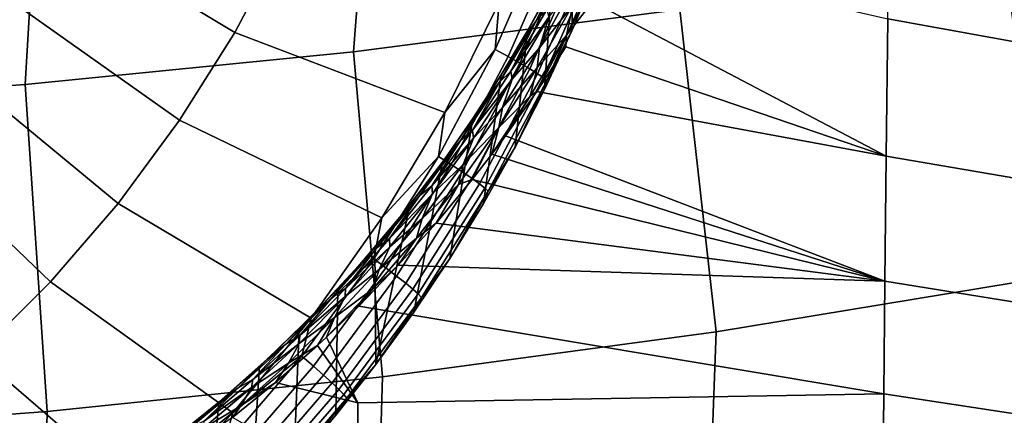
# Model space of a CAD drawing. Header units: metres. Extents: x -109 to 109, y -100 to 58.
# Tile 215 of 642: x 2.404 to 4.807, y -91.886 to -90.921. Entities that reach past the tile are written whole.
import ezdxf

# ---------------------------------------------------------------- set-up
doc = ezdxf.new("R2010")
doc.units = ezdxf.units.M
doc.layers.add('solid_21_062_100_XXX', color=7, linetype='CONTINUOUS')

msp = doc.modelspace()

# ---------------------------------------------------------------- linework, layer by layer
at = {"layer": 'solid_21_062_100_XXX'}
for points in [[(3.218766, -90.999184, 18.255493), (4.015844, -90.896088, 18.178625), (4.097101, -90.051674, 19.247469), (3.284245, -90.157234, 19.331305)], [(2.417615, -91.079506, 18.315378), (3.218766, -90.999184, 18.255493), (3.284245, -90.157234, 19.331305), (2.467002, -90.239479, 19.396627)], [(1.613405, -91.13694, 18.358202), (2.417615, -91.079506, 18.315378), (2.467002, -90.239479, 19.396627), (1.646465, -90.298302, 19.443338)], [(2.455399, -90.667404, -21.809418), (2.554472, -90.4804, -21.796438), (3.047306, -90.729561, -21.634302), (2.929118, -90.952644, -21.649786)], [(5.797873, -91.149925, -24.432987), (4.522931, -90.918694, -24.420753), (4.526946, -90.554794, -23.938515), (5.801656, -90.799515, -23.945585)], [(3.751903, -90.948502, -21.162363), (3.812795, -90.803116, -21.152273), (3.806772, -90.623367, -23.96088), (3.756829, -90.732285, -24.115602)], [(2.342593, -90.846504, -21.821846), (2.455399, -90.667404, -21.809418), (2.929118, -90.952644, -21.649786), (2.79455, -91.16629, -21.664614)], [(3.682737, -90.723389, -21.403473), (3.564427, -90.993904, -21.422249), (3.574752, -90.878815, -21.434212)], [(3.715913, -90.738144, -21.37895), (3.596537, -91.011101, -21.397896), (3.564427, -90.993904, -21.422249), (3.682737, -90.723389, -21.403473)], [(3.574752, -90.878815, -21.434212), (3.44159, -91.14711, -21.452831), (2.929118, -90.952644, -21.649786), (3.047306, -90.729561, -21.634302)], [(3.74528, -90.751747, -21.349417), (3.624961, -91.026855, -21.368511), (3.596537, -91.011101, -21.397896), (3.715913, -90.738144, -21.37895)], [(3.685444, -91.091438, -21.172283), (3.751903, -90.948502, -21.162363), (3.756829, -90.732285, -24.115602), (3.702536, -90.840469, -24.275719)], [(3.770211, -90.763908, -21.315502), (3.649091, -91.040848, -21.334723), (3.624961, -91.026855, -21.368511), (3.74528, -90.751747, -21.349417)], [(3.790174, -90.774368, -21.277929), (3.668413, -91.05278, -21.297251), (3.649091, -91.040848, -21.334723), (3.770211, -90.763908, -21.315502)], [(3.747613, -90.76564, -24.24279), (3.664462, -90.923439, -24.483257), (3.718553, -90.811569, -24.272982)], [(3.690589, -90.895851, -24.47332), (3.664462, -90.923439, -24.483257), (3.747613, -90.76564, -24.24279)], [(3.863151, -90.767494, -24.343731), (4.522931, -90.918694, -24.420753), (4.519313, -91.253746, -24.922857), (3.802625, -90.877525, -24.506573)], [(4.913082, -91.549232, 16.973221), (4.807839, -90.77037, 18.084892), (4.015844, -90.896088, 18.178625), (4.104095, -91.682571, 17.066441)], [(3.804744, -90.782906, -21.237499), (3.682514, -91.062386, -21.256895), (3.668413, -91.05278, -21.297251), (3.790174, -90.774368, -21.277929)], [(3.682514, -91.062386, -21.256895), (3.804744, -90.782906, -21.237499), (3.81361, -90.789337, -21.195076), (3.691095, -91.069473, -21.214518)], [(3.751903, -90.948502, -21.162363), (3.691095, -91.069473, -21.214518), (3.81361, -90.789337, -21.195076)], [(3.812795, -90.803116, -21.152273), (3.751903, -90.948502, -21.162363), (3.81361, -90.789337, -21.195076)], [(3.718553, -90.811569, -24.272982), (3.632851, -90.968399, -24.515829), (3.702536, -90.840469, -24.275719)], [(3.664462, -90.923439, -24.483257), (3.632851, -90.968399, -24.515829), (3.718553, -90.811569, -24.272982)], [(3.821754, -90.803162, -24.39728), (3.802625, -90.877525, -24.506573), (3.739117, -90.959122, -24.63356)], [(3.821754, -90.803162, -24.39728), (3.739117, -90.959122, -24.63356), (3.754308, -90.88459, -24.514612)], [(3.613515, -91.231712, -21.182018), (3.685444, -91.091438, -21.172283), (3.702536, -90.840469, -24.275719), (3.6435, -90.948288, -24.442371)], [(3.632851, -90.968399, -24.515829), (3.6435, -90.948288, -24.442371), (3.702536, -90.840469, -24.275719)], [(3.757167, -90.835938, -24.428371), (3.672657, -90.989388, -24.667004), (3.695493, -90.914871, -24.529758)], [(3.754308, -90.88459, -24.514612), (3.672657, -90.989388, -24.667004), (3.757167, -90.835938, -24.428371)], [(2.216688, -91.016685, -21.833658), (2.342593, -90.846504, -21.821846), (2.79455, -91.16629, -21.664614), (2.644353, -91.369316, -21.678703)], [(3.564427, -90.993904, -21.422249), (3.44159, -91.14711, -21.452831), (3.574752, -90.878815, -21.434212)], [(3.754308, -90.88459, -24.514612), (3.667059, -91.038086, -24.756445), (3.672657, -90.989388, -24.667004)], [(3.739117, -90.959122, -24.63356), (3.667059, -91.038086, -24.756445), (3.754308, -90.88459, -24.514612)], [(3.739117, -90.959122, -24.63356), (3.802625, -90.877525, -24.506573), (4.519313, -91.253746, -24.922857), (3.73722, -90.986885, -24.675602)], [(4.104095, -91.682571, 17.066441), (4.015844, -90.896088, 18.178625), (3.218766, -90.999184, 18.255493), (3.289749, -91.791924, 17.142897)], [(3.690589, -90.895851, -24.47332), (3.602751, -91.046852, -24.715405), (3.664462, -90.923439, -24.483257)], [(3.695493, -90.914871, -24.529758), (3.602751, -91.046852, -24.715405), (3.690589, -90.895851, -24.47332)], [(3.695493, -90.914871, -24.529758), (3.606526, -91.066093, -24.773487), (3.602751, -91.046852, -24.715405)], [(3.672657, -90.989388, -24.667004), (3.606526, -91.066093, -24.773487), (3.695493, -90.914871, -24.529758)], [(3.664462, -90.923439, -24.483257), (3.57512, -91.073517, -24.726654), (3.632851, -90.968399, -24.515829)], [(3.602751, -91.046852, -24.715405), (3.57512, -91.073517, -24.726654), (3.664462, -90.923439, -24.483257)], [(5.794549, -91.472015, -24.938629), (4.519313, -91.253746, -24.922857), (4.522931, -90.918694, -24.420753), (5.797873, -91.149925, -24.432987)], [(3.44159, -91.14711, -21.452831), (3.28823, -91.404449, -21.470692), (2.79455, -91.16629, -21.664614), (2.929118, -90.952644, -21.649786)], [(3.536224, -91.369118, -21.191555), (3.613515, -91.231712, -21.182018), (3.6435, -90.948288, -24.442371), (3.57961, -91.055527, -24.615465)], [(3.632851, -90.968399, -24.515829), (3.57961, -91.055527, -24.615465), (3.6435, -90.948288, -24.442371)], [(3.739117, -90.959122, -24.63356), (3.666344, -91.095871, -24.851814), (3.650513, -91.10775, -24.872616)], [(3.739117, -90.959122, -24.63356), (3.650513, -91.10775, -24.872616), (3.667059, -91.038086, -24.756445)], [(3.739117, -90.959122, -24.63356), (3.73722, -90.986885, -24.675602), (3.666344, -91.095871, -24.851814)], [(3.751903, -90.948502, -21.162363), (3.685444, -91.091438, -21.172283), (3.691095, -91.069473, -21.214518)], [(3.632851, -90.968399, -24.515829), (3.541028, -91.117378, -24.76156), (3.57961, -91.055527, -24.615465)], [(3.57512, -91.073517, -24.726654), (3.541028, -91.117378, -24.76156), (3.632851, -90.968399, -24.515829)], [(3.666344, -91.095871, -24.851814), (3.73722, -90.986885, -24.675602), (4.519313, -91.253746, -24.922857)], [(3.289749, -91.791924, 17.142897), (3.218766, -90.999184, 18.255493), (2.417615, -91.079506, 18.315378), (2.471112, -91.877129, 17.202467)], [(3.564427, -90.993904, -21.422249), (3.426183, -91.254852, -21.440359), (3.44159, -91.14711, -21.452831)], [(3.596537, -91.011101, -21.397896), (3.457048, -91.274391, -21.416168), (3.426183, -91.254852, -21.440359), (3.564427, -90.993904, -21.422249)], [(3.624961, -91.026855, -21.368511), (3.484369, -91.292229, -21.386929), (3.457048, -91.274391, -21.416168), (3.596537, -91.011101, -21.397896)], [(3.672657, -90.989388, -24.667004), (3.582304, -91.135445, -24.908363), (3.606526, -91.066093, -24.773487)], [(3.667059, -91.038086, -24.756445), (3.582304, -91.135445, -24.908363), (3.672657, -90.989388, -24.667004)], [(2.078385, -91.17701, -21.844786), (2.216688, -91.016685, -21.833658), (2.644353, -91.369316, -21.678703), (2.479368, -91.56057, -21.691978)], [(3.649091, -91.040848, -21.334723), (3.507563, -91.307991, -21.353262), (3.484369, -91.292229, -21.386929), (3.624961, -91.026855, -21.368511)], [(3.453685, -91.503456, -21.200878), (3.536224, -91.369118, -21.191555), (3.57961, -91.055527, -24.615465), (3.510553, -91.162216, -24.795834)], [(3.668413, -91.05278, -21.297251), (3.526136, -91.321335, -21.315889), (3.507563, -91.307991, -21.353262), (3.649091, -91.040848, -21.334723)], [(3.602751, -91.046852, -24.715405), (3.50921, -91.190323, -24.960142), (3.57512, -91.073517, -24.726654)], [(3.606526, -91.066093, -24.773487), (3.50921, -91.190323, -24.960142), (3.602751, -91.046852, -24.715405)], [(3.541028, -91.117378, -24.76156), (3.510553, -91.162216, -24.795834), (3.57961, -91.055527, -24.615465)], [(3.682514, -91.062386, -21.256895), (3.539691, -91.331978, -21.275606), (3.526136, -91.321335, -21.315889), (3.668413, -91.05278, -21.297251)], [(3.667059, -91.038086, -24.756445), (3.573982, -91.184074, -25.000969), (3.582304, -91.135445, -24.908363)], [(3.650513, -91.10775, -24.872616), (3.573982, -91.184074, -25.000969), (3.667059, -91.038086, -24.756445)], [(2.471112, -91.877129, 17.202467), (2.417615, -91.079506, 18.315378), (1.613405, -91.13694, 18.358202), (1.649253, -91.938065, 17.245068)], [(3.57512, -91.073517, -24.726654), (3.480137, -91.215988, -24.972668), (3.541028, -91.117378, -24.76156)], [(3.50921, -91.190323, -24.960142), (3.480137, -91.215988, -24.972668), (3.57512, -91.073517, -24.726654)], [(3.606526, -91.066093, -24.773487), (3.511852, -91.20974, -25.019859), (3.50921, -91.190323, -24.960142)], [(3.582304, -91.135445, -24.908363), (3.511852, -91.20974, -25.019859), (3.606526, -91.066093, -24.773487)], [(3.539691, -91.331978, -21.275606), (3.682514, -91.062386, -21.256895), (3.691095, -91.069473, -21.214518), (3.547939, -91.339684, -21.233273)], [(3.613515, -91.231712, -21.182018), (3.547939, -91.339684, -21.233273), (3.691095, -91.069473, -21.214518)], [(3.685444, -91.091438, -21.172283), (3.613515, -91.231712, -21.182018), (3.691095, -91.069473, -21.214518)], [(3.650513, -91.10775, -24.872616), (3.590087, -91.204094, -25.035152), (3.556796, -91.248726, -25.113394)], [(3.650513, -91.10775, -24.872616), (3.556796, -91.248726, -25.113394), (3.573982, -91.184074, -25.000969)], [(3.666344, -91.095871, -24.851814), (4.519313, -91.253746, -24.922857), (4.516076, -91.558945, -25.443098), (3.590087, -91.204094, -25.035152)], [(3.650513, -91.10775, -24.872616), (3.666344, -91.095871, -24.851814), (3.590087, -91.204094, -25.035152)], [(3.541028, -91.117378, -24.76156), (3.443642, -91.258652, -25.009855), (3.510553, -91.162216, -24.795834)], [(3.480137, -91.215988, -24.972668), (3.443642, -91.258652, -25.009855), (3.541028, -91.117378, -24.76156)], [(3.426183, -91.254852, -21.440359), (3.28823, -91.404449, -21.470692), (3.44159, -91.14711, -21.452831)], [(3.582304, -91.135445, -24.908363), (3.486636, -91.274216, -25.152147), (3.511852, -91.20974, -25.019859)], [(3.573982, -91.184074, -25.000969), (3.486636, -91.274216, -25.152147), (3.582304, -91.135445, -24.908363)], [(1.92846, -91.326576, -21.855165), (2.078385, -91.17701, -21.844786), (2.479368, -91.56057, -21.691978), (2.300517, -91.738991, -21.704361)], [(3.28823, -91.404449, -21.470692), (3.115574, -91.649323, -21.487688), (2.644353, -91.369316, -21.678703), (2.79455, -91.16629, -21.664614)], [(3.366021, -91.634521, -21.209976), (3.453685, -91.503456, -21.200878), (3.510553, -91.162216, -24.795834), (3.435971, -91.26841, -24.984041)], [(3.443642, -91.258652, -25.009855), (3.435971, -91.26841, -24.984041), (3.510553, -91.162216, -24.795834)], [(3.50921, -91.190323, -24.960142), (3.410512, -91.326385, -25.207226), (3.480137, -91.215988, -24.972668)], [(3.511852, -91.20974, -25.019859), (3.410512, -91.326385, -25.207226), (3.50921, -91.190323, -24.960142)], [(3.573982, -91.184074, -25.000969), (3.508264, -91.311203, -25.225679), (3.475626, -91.32267, -25.247873)], [(3.573982, -91.184074, -25.000969), (3.475626, -91.32267, -25.247873), (3.486636, -91.274216, -25.152147)], [(3.573982, -91.184074, -25.000969), (3.556796, -91.248726, -25.113394), (3.508264, -91.311203, -25.225679)], [(3.556796, -91.248726, -25.113394), (3.590087, -91.204094, -25.035152), (4.516076, -91.558945, -25.443098)], [(3.480137, -91.215988, -24.972668), (3.380062, -91.35099, -25.220991), (3.443642, -91.258652, -25.009855)], [(3.410512, -91.326385, -25.207226), (3.380062, -91.35099, -25.220991), (3.480137, -91.215988, -24.972668)], [(3.511852, -91.20974, -25.019859), (3.412023, -91.34594, -25.26856), (3.410512, -91.326385, -25.207226)], [(3.486636, -91.274216, -25.152147), (3.412023, -91.34594, -25.26856), (3.511852, -91.20974, -25.019859)], [(3.508264, -91.311203, -25.225679), (3.556796, -91.248726, -25.113394), (4.516076, -91.558945, -25.443098)], [(3.613515, -91.231712, -21.182018), (3.536224, -91.369118, -21.191555), (3.547939, -91.339684, -21.233273)], [(3.426183, -91.254852, -21.440359), (3.268779, -91.504753, -21.457705), (3.28823, -91.404449, -21.470692)], [(3.457048, -91.274391, -21.416168), (3.298226, -91.52655, -21.43367), (3.268779, -91.504753, -21.457705), (3.426183, -91.254852, -21.440359)], [(3.273361, -91.762123, -21.218832), (3.366021, -91.634521, -21.209976), (3.435971, -91.26841, -24.984041), (3.356071, -91.373306, -25.179398)], [(3.484369, -91.292229, -21.386929), (3.324291, -91.546379, -21.404568), (3.298226, -91.52655, -21.43367), (3.457048, -91.274391, -21.416168)], [(3.443642, -91.258652, -25.009855), (3.341253, -91.392342, -25.260403), (3.356071, -91.373306, -25.179398)], [(3.380062, -91.35099, -25.220991), (3.341253, -91.392342, -25.260403), (3.443642, -91.258652, -25.009855)], [(3.443642, -91.258652, -25.009855), (3.356071, -91.373306, -25.179398), (3.435971, -91.26841, -24.984041)], [(3.486636, -91.274216, -25.152147), (3.386175, -91.405815, -25.398069), (3.412023, -91.34594, -25.26856)], [(3.475626, -91.32267, -25.247873), (3.386175, -91.405815, -25.398069), (3.486636, -91.274216, -25.152147)], [(5.791649, -91.764938, -25.460867), (4.516076, -91.558945, -25.443098), (4.519313, -91.253746, -24.922857), (5.794549, -91.472015, -24.938629)], [(3.507563, -91.307991, -21.353262), (3.34642, -91.563835, -21.371019), (3.324291, -91.546379, -21.404568), (3.484369, -91.292229, -21.386929)], [(3.526136, -91.321335, -21.315889), (3.364139, -91.578529, -21.33374), (3.34642, -91.563835, -21.371019), (3.507563, -91.307991, -21.353262)], [(3.539691, -91.331978, -21.275606), (3.377072, -91.590164, -21.293526), (3.364139, -91.578529, -21.33374), (3.526136, -91.321335, -21.315889)], [(3.475626, -91.32267, -25.247873), (3.420576, -91.417183, -25.424065), (3.372502, -91.453972, -25.496883)], [(3.475626, -91.32267, -25.247873), (3.372502, -91.453972, -25.496883), (3.386175, -91.405815, -25.398069)], [(3.420576, -91.417183, -25.424065), (3.508264, -91.311203, -25.225679), (4.516076, -91.558945, -25.443098)], [(3.475626, -91.32267, -25.247873), (3.508264, -91.311203, -25.225679), (3.420576, -91.417183, -25.424065)], [(3.410512, -91.326385, -25.207226), (3.307163, -91.455154, -25.456379), (3.380062, -91.35099, -25.220991)], [(3.412023, -91.34594, -25.26856), (3.307163, -91.455154, -25.456379), (3.410512, -91.326385, -25.207226)], [(3.412023, -91.34594, -25.26856), (3.307537, -91.4748, -25.519329), (3.307163, -91.455154, -25.456379)], [(3.386175, -91.405815, -25.398069), (3.307537, -91.4748, -25.519329), (3.412023, -91.34594, -25.26856)], [(3.377072, -91.590164, -21.293526), (3.539691, -91.331978, -21.275606), (3.547939, -91.339684, -21.233273), (3.384941, -91.598473, -21.251232)], [(3.453685, -91.503456, -21.200878), (3.384941, -91.598473, -21.251232), (3.547939, -91.339684, -21.233273)], [(3.536224, -91.369118, -21.191555), (3.453685, -91.503456, -21.200878), (3.547939, -91.339684, -21.233273)], [(3.115574, -91.649323, -21.487688), (2.924634, -91.880295, -21.503717), (2.479368, -91.56057, -21.691978), (2.644353, -91.369316, -21.678703)], [(3.380062, -91.35099, -25.220991), (3.275396, -91.478645, -25.471357), (3.341253, -91.392342, -25.260403)], [(3.307163, -91.455154, -25.456379), (3.275396, -91.478645, -25.471357), (3.380062, -91.35099, -25.220991)], [(3.341253, -91.392342, -25.260403), (3.234344, -91.518593, -25.51296), (3.270748, -91.476639, -25.382212)], [(3.275396, -91.478645, -25.471357), (3.234344, -91.518593, -25.51296), (3.341253, -91.392342, -25.260403)], [(3.341253, -91.392342, -25.260403), (3.270748, -91.476639, -25.382212), (3.356071, -91.373306, -25.179398)], [(3.273361, -91.762123, -21.218832), (3.356071, -91.373306, -25.179398), (3.270748, -91.476639, -25.382212)], [(3.268779, -91.504753, -21.457705), (3.115574, -91.649323, -21.487688), (3.28823, -91.404449, -21.470692)], [(3.386175, -91.405815, -25.398069), (3.281333, -91.530342, -25.645931), (3.307537, -91.4748, -25.519329)], [(3.372502, -91.453972, -25.496883), (3.281333, -91.530342, -25.645931), (3.386175, -91.405815, -25.398069)], [(3.420576, -91.417183, -25.424065), (4.516076, -91.558945, -25.443098), (3.328347, -91.520241, -25.627497)], [(3.372502, -91.453972, -25.496883), (3.420576, -91.417183, -25.424065), (3.328347, -91.520241, -25.627497)], [(3.307163, -91.455154, -25.456379), (3.199558, -91.576752, -25.707434), (3.275396, -91.478645, -25.471357)], [(3.307537, -91.4748, -25.519329), (3.199558, -91.576752, -25.707434), (3.307163, -91.455154, -25.456379)], [(3.372502, -91.453972, -25.496883), (3.328347, -91.520241, -25.627497), (3.265004, -91.578094, -25.747824)], [(3.372502, -91.453972, -25.496883), (3.265004, -91.578094, -25.747824), (3.281333, -91.530342, -25.645931)], [(3.275396, -91.478645, -25.471357), (3.166528, -91.599075, -25.723604), (3.234344, -91.518593, -25.51296)], [(3.199558, -91.576752, -25.707434), (3.166528, -91.599075, -25.723604), (3.275396, -91.478645, -25.471357)], [(3.175844, -91.88607, -21.227434), (3.273361, -91.762123, -21.218832), (3.270748, -91.476639, -25.382212), (3.180446, -91.577553, -25.591173)], [(3.234344, -91.518593, -25.51296), (3.180446, -91.577553, -25.591173), (3.270748, -91.476639, -25.382212)], [(3.307537, -91.4748, -25.519329), (3.19878, -91.596443, -25.772003), (3.199558, -91.576752, -25.707434)], [(3.281333, -91.530342, -25.645931), (3.19878, -91.596443, -25.772003), (3.307537, -91.4748, -25.519329)], [(3.268779, -91.504753, -21.457705), (3.093094, -91.742226, -21.474186), (3.115574, -91.649323, -21.487688)], [(3.298226, -91.52655, -21.43367), (3.120958, -91.766159, -21.450298), (3.093094, -91.742226, -21.474186), (3.268779, -91.504753, -21.457705)], [(3.453685, -91.503456, -21.200878), (3.366021, -91.634521, -21.209976), (3.384941, -91.598473, -21.251232)], [(3.324291, -91.546379, -21.404568), (3.145623, -91.787888, -21.421329), (3.120958, -91.766159, -21.450298), (3.298226, -91.52655, -21.43367)], [(3.234344, -91.518593, -25.51296), (3.123304, -91.63752, -25.767372), (3.180446, -91.577553, -25.591173)], [(3.166528, -91.599075, -25.723604), (3.123304, -91.63752, -25.767372), (3.234344, -91.518593, -25.51296)], [(3.281333, -91.530342, -25.645931), (3.172474, -91.647911, -25.895582), (3.19878, -91.596443, -25.772003)], [(3.265004, -91.578094, -25.747824), (3.172474, -91.647911, -25.895582), (3.281333, -91.530342, -25.645931)], [(4.516076, -91.558945, -25.443098), (4.513206, -91.833382, -25.97971), (3.231607, -91.619972, -25.835588), (3.328347, -91.520241, -25.627497)], [(3.265004, -91.578094, -25.747824), (3.328347, -91.520241, -25.627497), (3.231607, -91.619972, -25.835588)], [(2.924634, -91.880295, -21.503717), (2.716532, -92.096008, -21.518688), (2.300517, -91.738991, -21.704361), (2.479368, -91.56057, -21.691978)], [(3.34642, -91.563835, -21.371019), (3.166562, -91.806946, -21.387892), (3.145623, -91.787888, -21.421329), (3.324291, -91.546379, -21.404568)], [(3.364139, -91.578529, -21.33374), (3.183329, -91.822929, -21.350702), (3.166562, -91.806946, -21.387892), (3.34642, -91.563835, -21.371019)], [(4.075922, -92.452164, 15.942671), (4.879714, -92.31881, 15.855372), (4.913082, -91.549232, 16.973221), (4.104095, -91.682571, 17.066441)], [(5.789136, -92.027954, -25.998032), (4.513206, -91.833382, -25.97971), (4.516076, -91.558945, -25.443098), (5.791649, -91.764938, -25.460867)], [(3.073614, -92.006172, -21.235769), (3.175844, -91.88607, -21.227434), (3.180446, -91.577553, -25.591173), (3.086567, -91.674385, -25.8034)], [(3.123304, -91.63752, -25.767372), (3.086567, -91.674385, -25.8034), (3.180446, -91.577553, -25.591173)], [(3.199558, -91.576752, -25.707434), (3.088066, -91.691292, -25.960239), (3.166528, -91.599075, -25.723604)], [(3.19878, -91.596443, -25.772003), (3.088066, -91.691292, -25.960239), (3.199558, -91.576752, -25.707434)], [(3.265004, -91.578094, -25.747824), (3.231607, -91.619972, -25.835588), (3.15343, -91.695129, -26.000599)], [(3.265004, -91.578094, -25.747824), (3.15343, -91.695129, -26.000599), (3.172474, -91.647911, -25.895582)], [(3.377072, -91.590164, -21.293526), (3.195566, -91.835503, -21.310553), (3.183329, -91.822929, -21.350702), (3.364139, -91.578529, -21.33374)], [(3.166528, -91.599075, -25.723604), (3.053832, -91.712402, -25.977585), (3.123304, -91.63752, -25.767372)], [(3.088066, -91.691292, -25.960239), (3.053832, -91.712402, -25.977585), (3.166528, -91.599075, -25.723604)], [(3.19878, -91.596443, -25.772003), (3.08613, -91.710983, -26.026428), (3.088066, -91.691292, -25.960239)], [(3.172474, -91.647911, -25.895582), (3.08613, -91.710983, -26.026428), (3.19878, -91.596443, -25.772003)], [(3.195566, -91.835503, -21.310553), (3.377072, -91.590164, -21.293526), (3.384941, -91.598473, -21.251232), (3.203012, -91.844383, -21.268299)], [(3.273361, -91.762123, -21.218832), (3.203012, -91.844383, -21.268299), (3.384941, -91.598473, -21.251232)], [(3.366021, -91.634521, -21.209976), (3.273361, -91.762123, -21.218832), (3.384941, -91.598473, -21.251232)], [(4.513206, -91.833382, -25.97971), (3.229434, -91.855782, -26.330881), (3.15343, -91.695129, -26.000599), (3.231607, -91.619972, -25.835588)], [(3.093094, -91.742226, -21.474186), (2.924634, -91.880295, -21.503717), (3.115574, -91.649323, -21.487688)], [(3.123304, -91.63752, -25.767372), (3.008511, -91.749252, -26.023491), (3.086567, -91.674385, -25.8034)], [(3.053832, -91.712402, -25.977585), (3.008511, -91.749252, -26.023491), (3.123304, -91.63752, -25.767372)], [(3.172474, -91.647911, -25.895582), (3.131274, -91.715637, -26.046953), (3.059961, -91.758629, -26.146877)], [(3.172474, -91.647911, -25.895582), (3.059961, -91.758629, -26.146877), (3.08613, -91.710983, -26.026428)], [(3.172474, -91.647911, -25.895582), (3.15343, -91.695129, -26.000599), (3.131274, -91.715637, -26.046953)], [(2.966823, -92.122261, -21.243826), (3.073614, -92.006172, -21.235769), (3.086567, -91.674385, -25.8034), (2.989123, -91.76722, -26.019144)], [(3.008511, -91.749252, -26.023491), (2.989123, -91.76722, -26.019144), (3.086567, -91.674385, -25.8034)], [(3.266952, -92.561531, 16.014265), (4.075922, -92.452164, 15.942671), (4.104095, -91.682571, 17.066441), (3.289749, -91.791924, 17.142897)], [(3.088066, -91.691292, -25.960239), (2.973059, -91.798889, -26.214653), (3.053832, -91.712402, -25.977585)], [(3.08613, -91.710983, -26.026428), (2.973059, -91.798889, -26.214653), (3.088066, -91.691292, -25.960239)], [(3.131274, -91.715637, -26.046953), (3.15343, -91.695129, -26.000599), (3.229434, -91.855782, -26.330881)], [(3.053832, -91.712402, -25.977585), (2.937682, -91.818741, -26.233152), (3.008511, -91.749252, -26.023491)], [(2.973059, -91.798889, -26.214653), (2.937682, -91.818741, -26.233152), (3.053832, -91.712402, -25.977585)], [(3.08613, -91.710983, -26.026428), (2.969967, -91.818535, -26.282455), (2.973059, -91.798889, -26.214653)], [(3.059961, -91.758629, -26.146877), (2.969967, -91.818535, -26.282455), (3.08613, -91.710983, -26.026428)], [(3.028637, -91.806137, -26.259117), (3.131274, -91.715637, -26.046953), (3.229434, -91.855782, -26.330881)], [(3.059961, -91.758629, -26.146877), (3.131274, -91.715637, -26.046953), (3.028637, -91.806137, -26.259117)], [(2.716532, -92.096008, -21.518688), (2.492488, -92.295197, -21.532513), (2.108801, -91.90358, -21.715784), (2.300517, -91.738991, -21.704361)], [(3.008511, -91.749252, -26.023491), (2.890348, -91.85392, -26.281172), (2.889915, -91.854576, -26.234592), (2.989123, -91.76722, -26.019144)], [(2.937682, -91.818741, -26.233152), (2.890348, -91.85392, -26.281172), (3.008511, -91.749252, -26.023491)], [(3.093094, -91.742226, -21.474186), (2.900111, -91.965942, -21.489712), (2.924634, -91.880295, -21.503717)], [(3.120958, -91.766159, -21.450298), (2.926237, -91.99189, -21.465965), (2.900111, -91.965942, -21.489712), (3.093094, -91.742226, -21.474186)], [(2.855629, -92.234161, -21.251593), (2.966823, -92.122261, -21.243826), (2.989123, -91.76722, -26.019144), (2.889915, -91.854576, -26.234592)], [(3.145623, -91.787888, -21.421329), (2.949363, -92.015396, -21.437119), (2.926237, -91.99189, -21.465965), (3.120958, -91.766159, -21.450298)], [(3.059961, -91.758629, -26.146877), (3.028637, -91.806137, -26.259117), (2.944158, -91.86261, -26.399672)], [(3.059961, -91.758629, -26.146877), (2.944158, -91.86261, -26.399672), (2.969967, -91.818535, -26.282455)], [(3.273361, -91.762123, -21.218832), (3.175844, -91.88607, -21.227434), (3.203012, -91.844383, -21.268299)], [(2.453833, -92.646736, 16.070045), (3.266952, -92.561531, 16.014265), (3.289749, -91.791924, 17.142897), (2.471112, -91.877129, 17.202467)], [(2.973059, -91.798889, -26.214653), (2.85491, -91.899666, -26.470526), (2.937682, -91.818741, -26.233152)], [(2.969967, -91.818535, -26.282455), (2.85491, -91.899666, -26.470526), (2.973059, -91.798889, -26.214653)], [(3.166562, -91.806946, -21.387892), (2.968996, -92.035973, -21.403788), (2.949363, -92.015396, -21.437119), (3.145623, -91.787888, -21.421329)], [(2.937682, -91.818741, -26.233152), (2.818453, -91.918213, -26.490162), (2.890348, -91.85392, -26.281172)], [(2.85491, -91.899666, -26.470526), (2.818453, -91.918213, -26.490162), (2.937682, -91.818741, -26.233152)], [(2.969967, -91.818535, -26.282455), (2.850672, -91.919212, -26.539936), (2.85491, -91.899666, -26.470526)], [(2.944158, -91.86261, -26.399672), (2.850672, -91.919212, -26.539936), (2.969967, -91.818535, -26.282455)], [(3.028637, -91.806137, -26.259117), (3.229434, -91.855782, -26.330881), (3.227505, -92.064644, -26.837946), (2.923878, -91.891479, -26.471828)], [(2.944158, -91.86261, -26.399672), (3.028637, -91.806137, -26.259117), (2.923878, -91.891479, -26.471828)], [(3.183329, -91.822929, -21.350702), (2.984717, -92.053169, -21.366682), (2.968996, -92.035973, -21.403788), (3.166562, -91.806946, -21.387892)], [(3.195566, -91.835503, -21.310553), (2.99619, -92.066628, -21.326593), (2.984717, -92.053169, -21.366682), (3.183329, -91.822929, -21.350702)], [(2.99619, -92.066628, -21.326593), (3.195566, -91.835503, -21.310553), (3.203012, -91.844383, -21.268299), (3.003172, -92.07605, -21.284378)], [(3.073614, -92.006172, -21.235769), (3.003172, -92.07605, -21.284378), (3.203012, -91.844383, -21.268299)], [(3.175844, -91.88607, -21.227434), (3.073614, -92.006172, -21.235769), (3.203012, -91.844383, -21.268299)], [(4.513206, -91.833382, -25.97971), (4.510688, -92.076256, -26.530886), (3.227505, -92.064644, -26.837946), (3.229434, -91.855782, -26.330881)], [(5.786977, -92.260422, -26.548433), (4.510688, -92.076256, -26.530886), (4.513206, -91.833382, -25.97971), (5.789136, -92.027954, -25.998032)], [(2.740198, -92.341705, -21.259056), (2.855629, -92.234161, -21.251593), (2.889915, -91.854576, -26.234592), (2.789073, -91.936684, -26.450249)], [(2.890348, -91.85392, -26.281172), (2.769195, -91.951653, -26.540266), (2.789073, -91.936684, -26.450249)], [(2.818453, -91.918213, -26.490162), (2.769195, -91.951653, -26.540266), (2.890348, -91.85392, -26.281172)], [(2.890348, -91.85392, -26.281172), (2.789073, -91.936684, -26.450249), (2.889915, -91.854576, -26.234592)], [(2.944158, -91.86261, -26.399672), (2.923878, -91.891479, -26.471828), (2.825434, -91.959953, -26.653822)], [(2.944158, -91.86261, -26.399672), (2.825434, -91.959953, -26.653822), (2.850672, -91.919212, -26.539936)], [(1.637601, -92.707664, 16.109932), (2.453833, -92.646736, 16.070045), (2.471112, -91.877129, 17.202467), (1.649253, -91.938065, 17.245068)], [(2.900111, -91.965942, -21.489712), (2.716532, -92.096008, -21.518688), (2.924634, -91.880295, -21.503717)]]:
    msp.add_3dface(points, dxfattribs=at)

doc.saveas('drawing.dxf')
